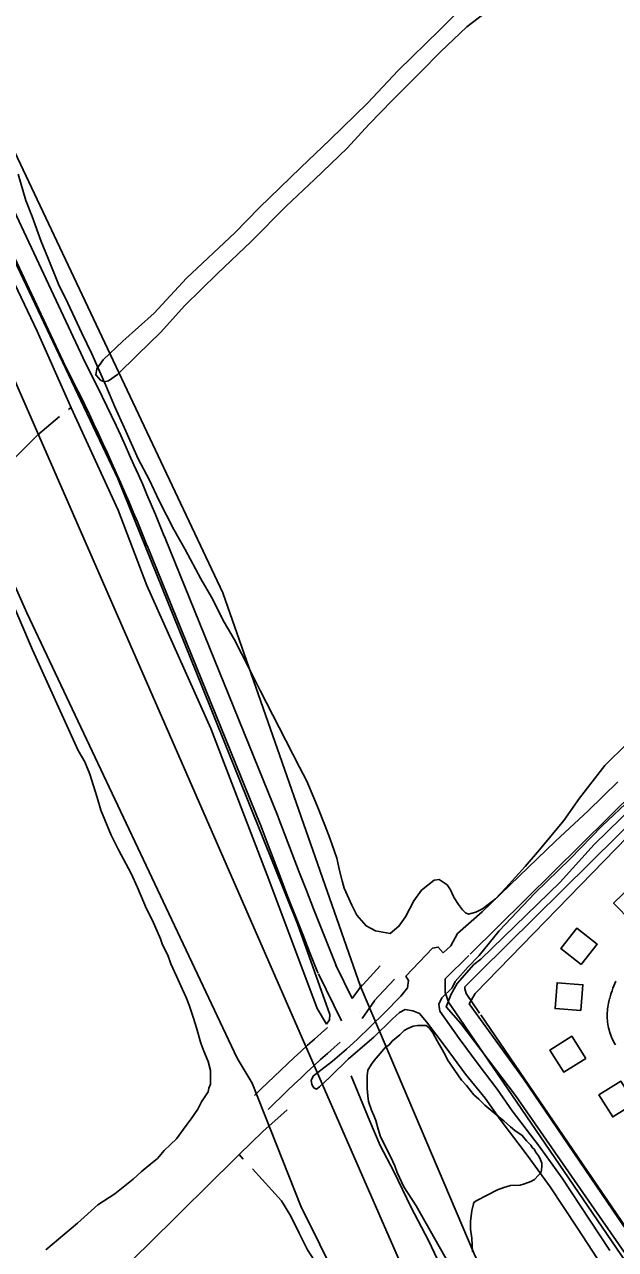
# Model space of a CAD drawing. Extents: x 3568792 to 3606828, y 529143 to 554785.
# Drawn here: x 3582938 to 3583849, y 538187 to 540074 of the extents above; entities that cross this region are included whole.
import ezdxf

# ---------------------------------------------------------------- set-up
doc = ezdxf.new("R2010")
doc.units = 0
for name, color, linetype in [('V-BLDG-OTLN', 7, 'Continuous'), ('V-LEVE-TOET', 7, 'Continuous'), ('V-ROAD-CNTR', 7, 'Continuous'), ('V-SITE-VEGE', 7, 'Continuous'), ('V-TOPO-SHOR', 7, 'Continuous'), ('V-UTIL-LINE', 7, 'Continuous')]:
    doc.layers.add(name, color=color, linetype=linetype)

msp = doc.modelspace()

# ---------------------------------------------------------------- linework, layer by layer
at = {"layer": 'V-BLDG-OTLN'}
for points in [[(3583874, 538691.8), (3583902.6, 538719.7), (3583874.7, 538748.4), (3583846, 538720.4)], [(3583795.9, 538626), (3583820.8, 538657.3), (3583789.5, 538682.2), (3583764.6, 538650.9)], [(3583795.6, 538555), (3583798.7, 538594.8), (3583758.8, 538598), (3583755.7, 538558.1)], [(3583803, 538481.5), (3583781.8, 538515.5), (3583747.9, 538494.3), (3583769.1, 538460.4)], [(3583878.5, 538412.3), (3583857.3, 538446.3), (3583823.4, 538425.1), (3583844.6, 538391.2)]]:
    msp.add_lwpolyline(points, close=True, dxfattribs=at)
at = {"layer": 'V-LEVE-TOET'}
for points in [[(3583946, 538106.3), (3583862.9, 538222), (3583862.3, 538222), (3583707.3, 538449.9), (3583623.2, 538565.3), (3583632.7, 538581.4), (3583867.4, 538823), (3584067.3, 539019.5), (3584386.3, 539344.1), (3584490, 539439.5), (3584551.7, 539494.3), (3584622.5, 539564.5), (3584844.6, 539793), (3585015.7, 539959.9), (3585219.5, 540166.3)], [(3583919.5, 538911.4), (3583816.1, 538810.8), (3583763.6, 538752.7), (3583641.4, 538634.3), (3583630.7, 538626), (3583604.7, 538597), (3583595.8, 538580.5), (3583588.1, 538560.7), (3583610.5, 538535.4), (3583610.5, 538535.1), (3583694.9, 538424.5), (3584390, 537423.7)]]:
    msp.add_lwpolyline(points, dxfattribs=at)
at = {"layer": 'V-ROAD-CNTR'}
for points in [[(3582644.2, 540358.2), (3582788.8, 540071), (3583028.4, 539560.2)], [(3582621.7, 540336.2), (3582761.8, 540057.9), (3583001.2, 539547.5)], [(3583001.4, 539547.1), (3583008.9, 539532.4), (3583016.3, 539517.6), (3583023.6, 539502.9), (3583030.8, 539488.1), (3583038, 539473.2), (3583045.1, 539458.4), (3583052.1, 539443.5), (3583059, 539428.5), (3583065.9, 539413.6), (3583072.7, 539398.6), (3583079.4, 539383.5), (3583086.1, 539368.4), (3583092.7, 539353.3), (3583099.2, 539338.2), (3583105.6, 539323.1), (3583112, 539307.9), (3583118.3, 539292.6), (3583124.5, 539277.4), (3583126.8, 539271.5)], [(3583028.2, 539560.7), (3583035.7, 539545.9), (3583043.1, 539531), (3583050.5, 539516.1), (3583057.8, 539501.2), (3583065, 539486.2), (3583072.2, 539471.2), (3583079.2, 539456.2), (3583086.3, 539441.1), (3583093.2, 539426), (3583100.1, 539410.9), (3583106.8, 539395.7), (3583113.6, 539380.5), (3583120.2, 539365.3), (3583126.8, 539350), (3583133.3, 539334.7), (3583139.7, 539319.4), (3583146, 539304), (3583152.3, 539288.6), (3583154.7, 539282.8)], [(3583154.7, 539282.8), (3583329, 538853.5)], [(3583126.9, 539271.5), (3583301.3, 538842.3)], [(3584222.2, 539231.8), (3583624.8, 538641.9)], [(3584236.4, 539203.6), (3583639, 538613.7)], [(3583329.2, 538853.2), (3583339.9, 538824.8), (3583350.7, 538796.5), (3583361.6, 538768.2), (3583372.6, 538739.9), (3583383.6, 538711.7), (3583394.7, 538683.5), (3583405.9, 538655.3), (3583417.2, 538627.1), (3583418.5, 538623.9)], [(3583301.1, 538842.6), (3583311.9, 538814.2), (3583322.7, 538785.8), (3583333.6, 538757.4), (3583344.6, 538729), (3583355.7, 538700.7), (3583366.8, 538672.4), (3583378, 538644.2), (3583389.3, 538616), (3583390.6, 538612.7)], [(3583623, 538640.1), (3583586.5, 538604.1), (3583586.5, 538583.6), (3583591.6, 538568.2), (3583609.6, 538541.8)], [(3583418, 538624.9), (3583443.2, 538573.6)], [(3583454.7, 538589.8), (3583486.4, 538623.9)], [(3583391.1, 538611.7), (3583426.8, 538539.1)], [(3583476.7, 538569.4), (3583508.4, 538603.5)], [(3583639, 538613.7), (3583616.5, 538591.5), (3583616.5, 538588.4), (3583618.7, 538581.6), (3583639.5, 538551.2)], [(3583443.2, 538573.6), (3583452.8, 538587.3), (3583458, 538594.9)], [(3583849.6, 538600.6), (3583848, 538596.9), (3583846.5, 538593.2), (3583845, 538589.5), (3583843.6, 538585.7), (3583842.3, 538581.9), (3583841.1, 538578.1), (3583840, 538574.3), (3583839.4, 538572)], [(3583458.4, 538542.8), (3583477.5, 538570.2), (3583473.4, 538564.3)], [(3583839.3, 538571.8), (3583838.6, 538569.2), (3583838, 538566.3), (3583837.5, 538563.5), (3583837, 538560.5), (3583836.7, 538557.6), (3583836.4, 538554.7), (3583836.2, 538551.8), (3583836.2, 538548.8), (3583836.2, 538545.9), (3583836.3, 538543), (3583836.5, 538540), (3583836.8, 538537.1), (3583837.2, 538534.2), (3583837.7, 538531.3), (3583838.3, 538528.4), (3583839, 538525.6), (3583839.8, 538522.8), (3583840.7, 538520), (3583841.7, 538517.2), (3583842.7, 538514.4), (3583843.9, 538511.7), (3583845.1, 538509.1), (3583846.4, 538506.5), (3583847.8, 538503.9), (3583848.7, 538502.5)], [(3583453.7, 538552.4), (3583453.7, 538552.4)], [(3583641.2, 538548.8), (3583940.3, 538110.7), (3584406.9, 537436.2), (3584419.3, 537422.6), (3584617.6, 537221.4)], [(3583292.4, 538424.3), (3583302.5, 538434.2), (3583312.6, 538444), (3583322.7, 538453.8), (3583333, 538463.5), (3583343.3, 538473.2), (3583353.6, 538482.7), (3583364, 538492.3), (3583374.4, 538501.7), (3583385, 538511.2), (3583395.5, 538520.5), (3583405, 538528.8)], [(3583609.6, 538541.8), (3583915.6, 538093.7), (3584383.4, 537417.5), (3584397.5, 537401.9), (3584592.9, 537203.8)], [(3583313.4, 538402.9), (3583323.4, 538412.7), (3583333.4, 538422.4), (3583343.5, 538432.1), (3583353.6, 538441.7), (3583363.7, 538451.2), (3583373.9, 538460.7), (3583384.2, 538470.1), (3583394.5, 538479.5), (3583404.9, 538488.8), (3583415.3, 538498), (3583424.7, 538506.2)]]:
    msp.add_lwpolyline(points, dxfattribs=at)
at = {"layer": 'V-SITE-VEGE'}
for points in [[(3583600.1, 538728.6), (3583599.1, 538730.8), (3583594.7, 538741), (3583589.3, 538749), (3583577, 538757), (3583569.2, 538756), (3583549.8, 538740.6), (3583538.3, 538724), (3583525.5, 538699.5), (3583515.2, 538685.1), (3583501.5, 538674.1), (3583479.1, 538677.8), (3583472.5, 538681.3), (3583464.7, 538685.9), (3583450.3, 538701.9), (3583442.7, 538717.7), (3583430.8, 538743.8), (3583427.7, 538755.1), (3583423.4, 538770.9), (3583419.3, 538790), (3583408.5, 538820.5), (3583401, 538840.9), (3583390.3, 538868), (3583383.8, 538882.7), (3583373, 538908.7), (3583362.1, 538930.2), (3583330.6, 538991.4), (3583301.2, 539048), (3583283.8, 539083.1), (3583261, 539127.3), (3583245.7, 539153.4), (3583226.2, 539191.9), (3583209.8, 539220.3), (3583185.9, 539265.6), (3583168.4, 539296.2), (3583145.6, 539340.4), (3583130.4, 539373.2), (3583113, 539405), (3583092.4, 539452.5), (3583077.3, 539485.3), (3583063.2, 539518.1), (3583041.6, 539566.7), (3583026.4, 539598.4), (3583004.7, 539644.8), (3582990.6, 539674.3), (3582974.5, 539713.9), (3582963.7, 539739.9), (3582949.7, 539778.3), (3582940, 539803.2), (3582928.4, 539843.8)], [(3582909.8, 539205.8), (3582950.6, 539110.6)], [(3582950.6, 539110.6), (3583020.7, 538955.5), (3583030.9, 538938.5), (3583038.9, 538919.3), (3583050.2, 538883.1), (3583055.8, 538863.8), (3583071.7, 538825.3), (3583083, 538802.7), (3583102.2, 538766.4), (3583112.4, 538744.9), (3583126, 538712.1), (3583135.1, 538694), (3583147.5, 538665.7), (3583150.9, 538656.6), (3583158.8, 538640.7), (3583163.4, 538627.2), (3583172.4, 538607.9), (3583179.2, 538593.2), (3583187.1, 538575.1), (3583191.7, 538563.7), (3583198.5, 538543.4), (3583203, 538528.6), (3583209.8, 538504.9), (3583214.3, 538492.4), (3583221.1, 538476.6), (3583224.5, 538463), (3583224.5, 538441.5), (3583222.2, 538435.8), (3583221.1, 538430.1), (3583210.9, 538414.3), (3583205.2, 538403), (3583195, 538388.3), (3583187.1, 538378.1), (3583172.4, 538357.7), (3583163.3, 538348.6), (3583153.1, 538339.6), (3583142.9, 538327.1), (3583132.8, 538319.2), (3583118, 538306.7), (3583105.6, 538295.4), (3583077.3, 538272.8), (3583051.2, 538255.8), (3583019.5, 538227.5), (3582970.8, 538186.7)], [(3583866.9, 538966.6), (3583832.7, 538932.4), (3583793.6, 538882.5), (3583769.5, 538848.1), (3583731.7, 538802.7), (3583709.9, 538777.2), (3583680.1, 538744.1), (3583664.1, 538727.5), (3583643.7, 538712.1), (3583633.5, 538706.7), (3583622.2, 538703.5), (3583617.7, 538705.8), (3583613.3, 538710.4), (3583606.7, 538718.3), (3583600.1, 538728.6)], [(3583636.6, 538086.2), (3583541.5, 538254.5), (3583522.7, 538283.8), (3583512.3, 538305.5), (3583508.6, 538315.9), (3583502, 538330.1), (3583486.9, 538360.4), (3583483.2, 538372.6), (3583479.4, 538385.9), (3583476.6, 538393.4), (3583472.9, 538401.9), (3583468.2, 538415.2), (3583467.2, 538423.7), (3583466.3, 538435), (3583466.3, 538454.8), (3583467.3, 538463.3), (3583473, 538472.8), (3583476.8, 538478.4), (3583489.1, 538492.6), (3583493.8, 538498.2), (3583499.5, 538502), (3583505.1, 538508.6), (3583516.5, 538518), (3583523.1, 538524.6), (3583528.8, 538527.4), (3583537.3, 538531.2), (3583543.9, 538532.1), (3583557.1, 538532.1), (3583561.8, 538528.3), (3583567.5, 538520.8), (3583574.1, 538508.5), (3583579.7, 538499), (3583586.3, 538486.7), (3583590.1, 538479.2), (3583611.8, 538448), (3583619.3, 538439.5), (3583630.6, 538425.3), (3583638.1, 538418.6), (3583647.6, 538409.2), (3583657, 538401.6), (3583669.3, 538391.2), (3583676.8, 538385.5), (3583687.2, 538376.1), (3583693.8, 538370.4), (3583705.1, 538362.8), (3583711.7, 538354.3), (3583718.3, 538347.7), (3583721.1, 538343.9), (3583723.9, 538341.1), (3583725.8, 538337.3), (3583730.5, 538331.6), (3583732.4, 538327.8), (3583735.2, 538320.3), (3583735.2, 538314.6), (3583734.3, 538306.1), (3583730.5, 538301.4), (3583723.9, 538294.8), (3583718.2, 538292), (3583708.7, 538288.2), (3583702.1, 538286.3), (3583687, 538285.4), (3583676.6, 538282.6), (3583667.2, 538278.8), (3583635, 538262.8), (3583631.3, 538260), (3583630.3, 538257.2), (3583627.5, 538246.8), (3583625.5, 538230.7), (3583625.5, 538218.5), (3583627.4, 538204.3), (3583628.3, 538183.5)]]:
    msp.add_lwpolyline(points, dxfattribs=at)
at = {"layer": 'V-TOPO-SHOR'}
msp.add_line((3583275.3, 538326.3), (3583269, 538333.2), dxfattribs=at)
for points in [[(3582618.6, 540306.4), (3582642.4, 540269.7), (3582664.2, 540216.8), (3582713.3, 540118.9), (3582733.3, 540075.2), (3582763.1, 540010.2), (3582857.8, 539810.6), (3582858.5, 539809.1), (3582957.4, 539601.7), (3583006.3, 539492), (3583010, 539483.8), (3583082.3, 539325.8), (3583126.6, 539209.9), (3583225.3, 538989.7), (3583314.7, 538757), (3583389.3, 538558.1), (3583403.7, 538534.2)], [(3582637.4, 540301.7), (3582732.1, 540117), (3582843.2, 539877.6), (3582986.7, 539575.1), (3583082.1, 539374.9), (3583210.8, 539056.3), (3583358.7, 538688.5), (3583408.4, 538549.1)], [(3583619.3, 540107), (3583578.3, 540065.9), (3583513.8, 540003.1), (3583466.7, 539952.7), (3583408.7, 539896.7), (3583364.2, 539853.6), (3583299.7, 539791.8), (3583262.2, 539753.1), (3583187.7, 539683.5), (3583138.1, 539629.3), (3583089.7, 539586.3), (3583059.2, 539557.3), (3583049.7, 539543.7), (3583048, 539534.4)], [(3583657, 540098.8), (3583619.6, 540070.4), (3583579.2, 540032.2), (3583549.1, 540001.3), (3583505.1, 539957.7), (3583468.6, 539920), (3583435.5, 539883.7), (3583385, 539835.4), (3583341.6, 539794.3), (3583287.5, 539739.6), (3583235.6, 539690.8), (3583185.1, 539641), (3583147.5, 539599.9), (3583112, 539565.1), (3583081.5, 539535.1), (3583067.5, 539525), (3583061.1, 539523.6), (3583055.3, 539526.2), (3583048, 539534.4)], [(3583005.8, 539481), (3583008.2, 539482.9), (3583010, 539483.8)], [(3582858.8, 539345.4), (3582891.6, 539377.2), (3582924.4, 539407.7), (3582958.5, 539442.2), (3582992, 539470.4)], [(3583852.7, 538907.3), (3583806.9, 538862.6), (3583756.4, 538816.1), (3583700.3, 538762), (3583643.2, 538707.1), (3583605.5, 538673.8), (3583595.3, 538654.8), (3583583.4, 538644.1)], [(3583873.8, 538882.3), (3583827.8, 538839.3), (3583779.3, 538789.1), (3583724.4, 538735.9), (3583669.4, 538677.9), (3583638.8, 538640.1), (3583622.1, 538622.7), (3583601.9, 538600)], [(3583583.4, 538644.1), (3583575.7, 538653), (3583566.9, 538651.2), (3583525.9, 538608.2), (3583529.7, 538601.2), (3583528.5, 538590), (3583518, 538577.4), (3583492.5, 538551.3), (3583450.8, 538510.6)], [(3583578, 538554.3), (3583576.7, 538565.1), (3583581.3, 538574.8), (3583597.3, 538590.3), (3583601.9, 538600)], [(3583403.7, 538534.2), (3583408.2, 538541), (3583408.4, 538549.1)], [(3583821.1, 538172.7), (3583790.5, 538219.9), (3583748, 538283.8), (3583712.8, 538332.6), (3583671.3, 538387.4), (3583648.3, 538420), (3583617.6, 538457.4), (3583586.5, 538499.9), (3583557.4, 538538), (3583547, 538550.4), (3583536.5, 538554.9), (3583524.7, 538556.6), (3583516, 538552.4), (3583504.9, 538541.7)], [(3583840.1, 538185.3), (3583809.6, 538232.4), (3583766.8, 538296.8), (3583731.2, 538346.2), (3583689.8, 538400.9), (3583666.5, 538433.9), (3583637.3, 538472.5), (3583608, 538512.3), (3583578, 538554.3)], [(3583504.9, 538541.7), (3583476.4, 538514.1), (3583437.5, 538480.9), (3583408.6, 538452.4), (3583392.6, 538437.5), (3583388.1, 538434.1), (3583384.2, 538436.1), (3583380.9, 538441.1), (3583380, 538448), (3583383.5, 538454.8), (3583395, 538463.4), (3583412.9, 538477.4), (3583434.3, 538495.7), (3583450.8, 538510.6)], [(3584051.4, 537151.7), (3584011.1, 537237.2), (3583975.1, 537315.4), (3583936.2, 537396.5), (3583888, 537501.8), (3583846.8, 537592.8), (3583809.4, 537674.4), (3583768.6, 537755.1), (3583740.2, 537817.9), (3583701.4, 537903.9), (3583670.7, 537975.6), (3583630.4, 538054.3), (3583597.7, 538123), (3583560.7, 538200.7), (3583534.1, 538251.7), (3583507.1, 538307.1), (3583486.1, 538347.2), (3583470.1, 538384.8), (3583452.2, 538428.3), (3583441.3, 538454.4)], [(3582899.7, 537967.5), (3582951, 538019.4), (3583013.4, 538079.4), (3583073.9, 538141.8), (3583126.8, 538192.8), (3583178, 538243.6), (3583222.5, 538287.7), (3583261.7, 538326), (3583269, 538333.2), (3583305.3, 538369), (3583342.9, 538402.2)], [(3583893.4, 537110.9), (3583858.3, 537187.1), (3583818.6, 537273.6), (3583771.2, 537374.5), (3583726.3, 537472.9), (3583678.4, 537572.9), (3583633, 537672.8), (3583585.1, 537774.6), (3583539.1, 537868.7), (3583495.6, 537964.1), (3583450, 538056.1), (3583420.6, 538115), (3583374.2, 538186.5), (3583361.4, 538212.2), (3583348.6, 538238.4), (3583334.3, 538262.2), (3583289.2, 538311.2)]]:
    msp.add_lwpolyline(points, dxfattribs=at)
at = {"layer": 'V-UTIL-LINE'}
for points in [[(3576104.5, 549614.5), (3575980.6, 549380.7), (3575975.6, 549330), (3575795.7, 548982.2), (3575847, 548939.3), (3577996.3, 547114.3), (3577969.6, 547146.5), (3578424.4, 546757.6), (3580608.2, 544894.2), (3580586.2, 544823.9), (3580566.4, 544763.8), (3580836, 544259.4), (3581735.4, 542392.7), (3581735.4, 542392), (3583243.9, 539198.6), (3583455.7, 538592.3), (3583631, 538180.4), (3585262.9, 534651)], [(3585128.3, 534649.8), (3583719.6, 537704.2), (3582542.5, 540395.5), (3580772.2, 544169.5), (3580472.7, 544757.3), (3580549.2, 544846), (3580609.1, 544913.1), (3580567.4, 544989.1), (3578476.1, 546727.5), (3578101.5, 547060.9), (3578033.8, 547070), (3577965.7, 547126.4), (3576392.6, 548421.7), (3576369.9, 548541.5), (3575884.2, 548880.3), (3575580.1, 549146.9), (3575181.4, 549483.6), (3575183.4, 549530.1)], [(3580613.7, 544136.9), (3580964.8, 543407.4), (3581516.1, 542211), (3581921.3, 541354.1), (3582238.9, 540665.3), (3582616.2, 539901), (3582941.5, 539167.7), (3583265.6, 538481.9), (3583288.7, 538443.2), (3583363.9, 538253.6), (3583745.1, 537485.2), (3584083.5, 536767.4), (3584210.8, 536519), (3584467.6, 535947.4)]]:
    msp.add_lwpolyline(points, dxfattribs=at)

doc.saveas('drawing.dxf')
